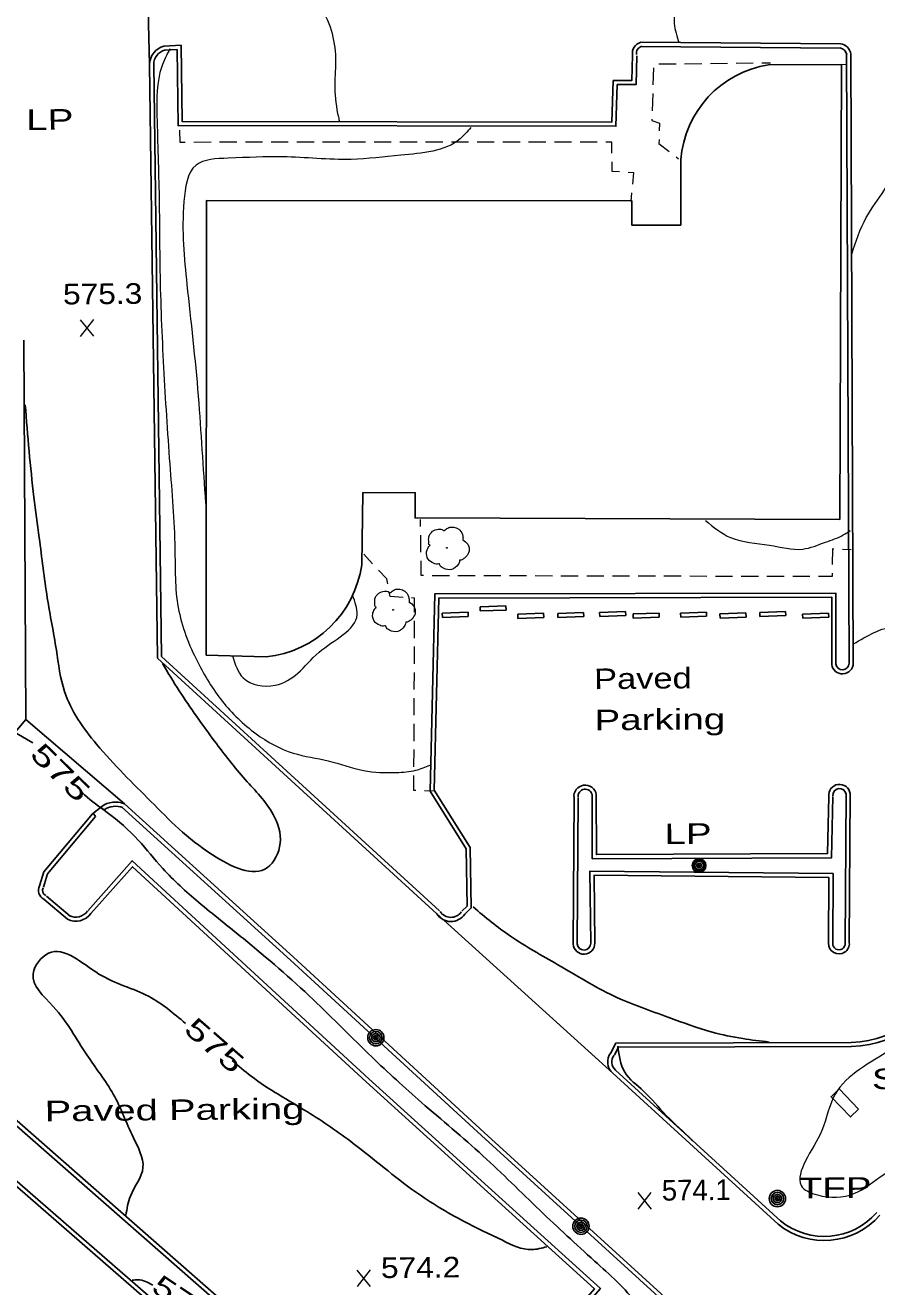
# Model space of a CAD drawing. Extents: x 2361708 to 2370558, y 6977955 to 6991887.
# Drawn here: x 2368932.5 to 2369131, y 6990750.6 to 6991044.5 of the extents above; entities that cross this region are included whole.
import ezdxf
from ezdxf.enums import TextEntityAlignment as Align

# ---------------------------------------------------------------- set-up
doc = ezdxf.new("R2010")
doc.units = 0
doc.header["$LTSCALE"] = 1.9
for name, color, linetype, lineweight in [('11', 7, 'Continuous', 25), ('13', 7, 'Continuous', 13), ('2', 7, 'Continuous', 25), ('20', 7, 'Continuous', 25), ('29', 7, 'Continuous', 13), ('31', 7, 'Continuous', 13), ('35', 7, 'Continuous', 13)]:
    doc.layers.add(name, color=color, linetype=linetype, lineweight=lineweight)

msp = doc.modelspace()

# ---------------------------------------------------------------- linework, layer by layer
at = {"layer": '11'}
for p, q in [((2369122.74, 6991035.315), (2369105.76, 6991035.223)), ((2369085.339, 6991013.148), (2369085.354, 6990997.898)), ((2369010.964, 6990918.805), (2369011.194, 6990935.629))]:
    msp.add_line(p, q, dxfattribs=at)
for points in [[(2369011.194, 6990935.629), (2369023.425, 6990935.575), (2369023.401, 6990929.704), (2369122.349, 6990929.336), (2369122.74, 6991035.315)], [(2369085.354, 6990997.898), (2369073.874, 6990997.898), (2369073.88, 6991003.568), (2368974.784, 6991003.645), (2368974.703, 6990897.739), (2368988.667, 6990897.312)]]:
    msp.add_lwpolyline(points, dxfattribs=at)
for centre, radius, start, end in [((2369109.446, 6991011.331), 24.175, 98.76932, 175.68991), ((2368986.009, 6990922.382), 25.21, 276.05355, 351.84503)]:
    msp.add_arc(centre, radius, start, end, dxfattribs=at)
at = {"layer": '13'}
for p, q in [((2369078.965, 6991034.558), (2369078.823, 6991030.557)), ((2369084.207, 6991035.408), (2369080.208, 6991035.36)), ((2369090.207, 6991035.475), (2369086.207, 6991035.427)), ((2369096.207, 6991035.532), (2369092.207, 6991035.494)), ((2369102.207, 6991035.6), (2369098.207, 6991035.551)), ((2369106.206, 6991035.638), (2369104.207, 6991035.619)), ((2369122.74, 6991035.315), (2369123.79, 6991035.385)), ((2369078.752, 6991028.556), (2369078.61, 6991024.555)), ((2368975.836, 6991017.186), (2368971.836, 6991017.178)), ((2368981.836, 6991017.193), (2368977.835, 6991017.185)), ((2368987.836, 6991017.19), (2368983.836, 6991017.192)), ((2368993.836, 6991017.197), (2368989.836, 6991017.189)), ((2368999.837, 6991017.204), (2368995.836, 6991017.196)), ((2369005.837, 6991017.211), (2369001.837, 6991017.204)), ((2369011.837, 6991017.209), (2369007.837, 6991017.21)), ((2369017.837, 6991017.216), (2369013.837, 6991017.208)), ((2369023.838, 6991017.223), (2369019.837, 6991017.215)), ((2369029.838, 6991017.23), (2369025.838, 6991017.222)), ((2369035.838, 6991017.227), (2369031.838, 6991017.229)), ((2369041.838, 6991017.234), (2369037.838, 6991017.226)), ((2369047.839, 6991017.231), (2369043.839, 6991017.233)), ((2369053.839, 6991017.228), (2369049.839, 6991017.23)), ((2369059.839, 6991017.226), (2369055.839, 6991017.227)), ((2369065.84, 6991017.223), (2369061.84, 6991017.225)), ((2369084.193, 6991013.827), (2369084.777, 6991013.373)), ((2369073.731, 6991003.437), (2369073.922, 6991005.429)), ((2369024.66, 6990927.706), (2369024.644, 6990929.356)), ((2369024.747, 6990921.707), (2369024.689, 6990925.706)), ((2369013.502, 6990919.03), (2369011.44, 6990921.24)), ((2369124.987, 6990922.231), (2369122.985, 6990922.342)), ((2369031.379, 6990916.24), (2369027.379, 6990916.252)), ((2369037.38, 6990916.217), (2369033.379, 6990916.229)), ((2369043.38, 6990916.204), (2369039.38, 6990916.216)), ((2369049.381, 6990916.181), (2369045.38, 6990916.193)), ((2369055.381, 6990916.168), (2369051.381, 6990916.18)), ((2369061.382, 6990916.155), (2369057.381, 6990916.167)), ((2369067.382, 6990916.142), (2369063.382, 6990916.154)), ((2369073.383, 6990916.129), (2369069.382, 6990916.141)), ((2369079.383, 6990916.117), (2369075.382, 6990916.128)), ((2369085.383, 6990916.104), (2369081.383, 6990916.116)), ((2369091.384, 6990916.091), (2369087.384, 6990916.103)), ((2369097.384, 6990916.078), (2369093.383, 6990916.09)), ((2369103.384, 6990916.065), (2369099.384, 6990916.077)), ((2369109.385, 6990916.052), (2369105.384, 6990916.064)), ((2369115.385, 6990916.039), (2369111.385, 6990916.051)), ((2369023.247, 6990901.732), (2369023.269, 6990905.732)), ((2369023.224, 6990895.731), (2369023.236, 6990899.731)), ((2369023.201, 6990889.73), (2369023.213, 6990893.731)), ((2369023.178, 6990883.73), (2369023.19, 6990887.73)), ((2369023.145, 6990877.729), (2369023.167, 6990881.73)), ((2369023.113, 6990871.729), (2369023.135, 6990875.729)), ((2369027.567, 6990866.051), (2369025.566, 6990866.122))]:
    msp.add_line(p, q, dxfattribs=at)
for points in [[(2368969.835, 6991017.179), (2368968.645, 6991017.178), (2368968.569, 6991019.987)], [(2369078.529, 6991022.554), (2369078.522, 6991022.254), (2369080.338, 6991021.671), (2369080.295, 6991019.88)], [(2369069.264, 6991014.635), (2369069.25, 6991017.225), (2369067.84, 6991017.222)], [(2369080.244, 6991017.88), (2369080.224, 6991016.9), (2369082.611, 6991015.052)], [(2369071.056, 6991010.282), (2369069.305, 6991010.385), (2369069.283, 6991012.635)], [(2369074.114, 6991007.421), (2369074.378, 6991010.084), (2369073.057, 6991010.161)], [(2369120.984, 6990922.453), (2369120.634, 6990922.47), (2369120.609, 6990918.819)], [(2369017.017, 6990914.343), (2369016.796, 6990915.481), (2369014.866, 6990917.563)], [(2369025.379, 6990916.253), (2369024.829, 6990916.258), (2369024.776, 6990919.707)], [(2369120.598, 6990916.819), (2369120.595, 6990916.029), (2369117.385, 6990916.038)], [(2369020.577, 6990911.197), (2369017.575, 6990911.398), (2369017.385, 6990912.376)], [(2369023.28, 6990907.732), (2369023.289, 6990911.012), (2369022.568, 6990911.065)], [(2369023.565, 6990866.193), (2369023.085, 6990866.208), (2369023.101, 6990869.729)]]:
    msp.add_lwpolyline(points, dxfattribs=at)
at = {"layer": '2'}
for p, q in [((2368960.71, 6991069.195), (2368961.523, 6991035.32)), ((2369122.514, 6991040.113), (2369076.009, 6991040.48)), ((2369122.504, 6991039.153), (2369075.998, 6991039.52)), ((2369124.538, 6990895.855), (2369123.957, 6991037.747)), ((2369125.498, 6990895.854), (2369124.917, 6991037.746)), ((2369044.567, 6990909.215), (2369038.529, 6990908.987)), ((2369038.529, 6990908.987), (2369038.568, 6990908.028)), ((2369044.606, 6990908.255), (2369038.568, 6990908.028)), ((2369044.567, 6990909.215), (2369044.606, 6990908.255)), ((2369035.75, 6990907.721), (2369029.713, 6990907.493)), ((2369029.713, 6990907.493), (2369029.751, 6990906.534)), ((2369035.79, 6990906.761), (2369029.751, 6990906.534)), ((2369035.75, 6990907.721), (2369035.79, 6990906.761)), ((2369053.344, 6990907.489), (2369047.306, 6990907.261)), ((2369047.306, 6990907.261), (2369047.345, 6990906.301)), ((2369053.383, 6990906.529), (2369047.345, 6990906.301)), ((2369053.344, 6990907.489), (2369053.383, 6990906.529)), ((2369062.672, 6990907.667), (2369056.634, 6990907.44)), ((2369056.634, 6990907.44), (2369056.673, 6990906.48)), ((2369062.711, 6990906.707), (2369056.673, 6990906.48)), ((2369062.672, 6990907.667), (2369062.711, 6990906.707)), ((2369072.43, 6990907.91), (2369066.392, 6990907.682)), ((2369066.392, 6990907.682), (2369066.432, 6990906.723)), ((2369072.469, 6990906.95), (2369066.432, 6990906.723)), ((2369072.43, 6990907.91), (2369072.469, 6990906.95)), ((2369080.235, 6990907.555), (2369074.197, 6990907.327)), ((2369074.197, 6990907.327), (2369074.235, 6990906.368)), ((2369080.274, 6990906.595), (2369074.235, 6990906.368)), ((2369080.235, 6990907.555), (2369080.274, 6990906.595)), ((2369091.293, 6990907.76), (2369085.255, 6990907.532)), ((2369085.255, 6990907.532), (2369085.294, 6990906.572)), ((2369091.332, 6990906.8), (2369085.294, 6990906.572)), ((2369091.293, 6990907.76), (2369091.332, 6990906.8)), ((2369100.475, 6990907.557), (2369094.437, 6990907.329)), ((2369094.437, 6990907.329), (2369094.476, 6990906.37)), ((2369100.514, 6990906.597), (2369094.476, 6990906.37)), ((2369100.475, 6990907.557), (2369100.514, 6990906.597)), ((2369109.743, 6990907.895), (2369103.704, 6990907.668)), ((2369103.704, 6990907.668), (2369103.744, 6990906.708)), ((2369109.782, 6990906.936), (2369103.744, 6990906.708)), ((2369109.743, 6990907.895), (2369109.782, 6990906.936)), ((2369119.736, 6990907.511), (2369113.698, 6990907.283)), ((2369113.698, 6990907.283), (2369113.737, 6990906.323)), ((2369119.776, 6990906.551), (2369113.737, 6990906.323)), ((2369119.736, 6990907.511), (2369119.776, 6990906.551)), ((2368932.703, 6990882.779), (2368955.641, 6990863.116)), ((2369060.423, 6990864.524), (2369060.207, 6990830.43)), ((2369061.383, 6990864.513), (2369061.168, 6990830.419)), ((2369123.618, 6990830.764), (2369123.817, 6990865.487)), ((2369124.578, 6990830.763), (2369124.777, 6990865.486)), ((2368950.357, 6990862.496), (2368948.193, 6990860.765)), ((2368950.915, 6990861.711), (2368950.198, 6990862.345)), ((2368948.929, 6990860.152), (2368948.332, 6990860.907)), ((2368936.882, 6990840.887), (2368942.367, 6990836.209)), ((2368937.505, 6990841.613), (2368942.99, 6990836.934)), ((2369028.438, 6990837.488), (2369069.454, 6990800.366)), ((2369069.454, 6990800.366), (2369107.97, 6990765.201)), ((2369070.097, 6990801.073), (2369108.614, 6990765.907)), ((2368902.475, 6990798.327), (2368996.245, 6990716.906)), ((2368903.108, 6990799.053), (2368996.878, 6990717.632))]:
    msp.add_line(p, q, dxfattribs=at)
for points in [[(2369074.077, 6991037.452), (2369073.894, 6991031.58), (2369069.563, 6991031.559), (2369069.275, 6991021.896), (2368969.109, 6991022.052), (2368968.87, 6991039.781), (2368964.842, 6991039.612)], [(2369075.029, 6991037.341), (2369074.932, 6991030.67), (2369070.492, 6991030.627), (2369070.204, 6991020.934), (2368968.158, 6991021.093), (2368967.92, 6991038.782), (2368964.881, 6991038.653)], [(2368961.523, 6991035.32), (2368963.369, 6990897.021), (2369028.438, 6990837.488)], [(2368962.483, 6991035.33), (2368964.325, 6990897.451), (2369029.082, 6990838.194)], [(2368779.053, 6990804.293), (2368866.894, 6990804.609), (2368932.703, 6990882.779), (2368932.202, 6990971.089)], [(2369034.303, 6990838.114), (2369035.522, 6990839.265), (2369035.255, 6990852.633), (2369026.887, 6990866.024), (2369027.979, 6990911.987), (2369121.432, 6990912.207), (2369121.43, 6990895.596)], [(2369034.959, 6990837.42), (2369036.486, 6990838.864), (2369036.212, 6990852.913), (2369027.854, 6990866.293), (2369028.919, 6990911.026), (2369120.471, 6990911.247), (2369120.47, 6990895.597)], [(2369120.763, 6990864.788), (2369120.429, 6990850.564), (2369064.668, 6990850.323), (2369064.646, 6990865.264)], [(2369119.803, 6990864.809), (2369119.489, 6990851.515), (2369065.629, 6990851.282), (2369065.606, 6990865.263)], [(2369085.325, 6990743.555), (2369038.86, 6990785.865), (2368994.39, 6990826.693), (2368954.998, 6990862.4)], [(2369085.969, 6990744.261), (2369039.504, 6990786.57), (2368995.033, 6990827.399), (2368955.641, 6990863.116)], [(2368948.193, 6990860.765), (2368936.901, 6990847.307), (2368935.882, 6990843.997)], [(2368948.929, 6990860.152), (2368937.765, 6990846.835), (2368936.795, 6990843.716)], [(2368947.118, 6990838.224), (2368957.428, 6990849.833), (2369012.623, 6990799.066), (2369066.581, 6990750.197), (2369056.649, 6990738.891)], [(2368947.834, 6990837.591), (2368957.501, 6990848.463), (2369011.98, 6990798.36), (2369065.232, 6990750.124), (2369055.922, 6990739.525)], [(2369064.315, 6990830.659), (2369064.146, 6990847.438), (2369120.804, 6990846.877), (2369120.709, 6990830.606)], [(2369065.275, 6990830.668), (2369065.115, 6990846.467), (2369119.843, 6990845.928), (2369119.748, 6990830.616)], [(2369013.201, 6990737.408), (2369002.65, 6990724.827), (2368912.07, 6990804.209), (2368921.024, 6990815.404)], [(2369012.465, 6990738.021), (2369002.547, 6990726.196), (2368913.389, 6990804.321), (2368921.77, 6990814.801)], [(2369125.039, 6990807.516), (2369070.197, 6990807.394), (2369068.989, 6990805.132)], [(2369125.038, 6990806.556), (2369070.776, 6990806.439), (2369069.833, 6990804.68)]]:
    msp.add_lwpolyline(points, dxfattribs=at)
for centre, radius, start, end in [((2369076.59, 6991037.98), 2.567, 103.07885, 191.86567), ((2368966.066, 6991035.237), 4.544, 105.62813, 178.94359), ((2368966.066, 6991035.237), 3.584, 105.62813, 178.94359), ((2369076.59, 6991037.98), 1.607, 103.07885, 191.86567), ((2369122.201, 6991037.391), 1.779, 7.44303, 83.42948), ((2369122.201, 6991037.391), 2.739, 7.44303, 83.42948), ((2370966.542, 6988970.451), 2536.104, 129.59892, 136.42106), ((2370966.542, 6988970.451), 2535.144, 129.59892, 136.42106), ((2369122.975, 6990895.895), 2.522, 186.78485, 359.08872), ((2369122.975, 6990895.895), 1.562, 186.78485, 359.08872), ((2369063.02, 6990864.849), 2.619, 9.09003, 187.14628), ((2369122.292, 6990865.133), 2.51, 8.07816, 187.43249), ((2369063.02, 6990864.849), 1.659, 9.09003, 187.14628), ((2369122.292, 6990865.133), 1.55, 8.07816, 187.43249), ((2368953.571, 6990857.937), 5.577, 68.21429, 125.18988), ((2368953.571, 6990857.937), 4.617, 68.21429, 125.18988), ((2368937.966, 6990842.952), 2.332, 153.3573, 242.28969), ((2368937.966, 6990842.952), 1.372, 153.3573, 242.28969), ((2368944.289, 6990840.107), 3.387, 243.75677, 324.62626), ((2369031.721, 6990839.599), 2.943, 212.74753, 326.06553), ((2368944.289, 6990840.107), 4.347, 243.75677, 324.62626), ((2369031.721, 6990839.599), 3.903, 212.74753, 326.06553), ((2369062.736, 6990830.633), 2.537, 184.58132, 0.8034), ((2369062.736, 6990830.633), 1.577, 184.58132, 0.8034), ((2369122.167, 6990830.568), 2.419, 178.85355, 4.61027), ((2369122.167, 6990830.568), 1.459, 178.85355, 4.61027), ((2369124.35, 6990831.333), 23.827, 271.65617, 347.71067), ((2369124.35, 6990831.333), 24.787, 271.65617, 347.71067), ((2369071.787, 6990803), 3.518, 142.68632, 228.46507), ((2369071.787, 6990803), 2.558, 142.68632, 228.46507), ((2369118.755, 6990778.599), 17.199, 231.16963, 318.78457), ((2369118.755, 6990778.599), 16.239, 231.16963, 318.78457)]:
    msp.add_arc(centre, radius, start, end, dxfattribs=at)
at = {"layer": '20'}
msp.add_lwpolyline([(2369126.726, 6990792.021), (2369122.212, 6990796.688), (2369120.329, 6990794.87), (2369124.843, 6990790.203)], close=True, dxfattribs=at)
for centre, radius in [((2369089.575, 6990848.72), 1.6), ((2369089.575, 6990848.72), 1.3), ((2369089.575, 6990848.72), 1), ((2369089.575, 6990848.72), 0.539), ((2369089.575, 6990848.72), 0.192), ((2369014.243, 6990808.641), 1.9), ((2369014.243, 6990808.641), 1.442), ((2369014.243, 6990808.641), 0.973), ((2369014.243, 6990808.641), 0.539), ((2369014.243, 6990808.641), 0.192), ((2369107.814, 6990771.16), 1.9), ((2369107.814, 6990771.16), 1.442), ((2369107.814, 6990771.16), 0.973), ((2369107.814, 6990771.16), 0.539), ((2369107.814, 6990771.16), 0.192), ((2369062.043, 6990764.724), 1.9), ((2369062.043, 6990764.724), 1.442), ((2369062.043, 6990764.724), 0.973), ((2369062.043, 6990764.724), 0.539), ((2369062.043, 6990764.724), 0.192)]:
    msp.add_circle(centre, radius, dxfattribs=at)
at = {"layer": '29'}
for centre in [(2369030.817, 6990922.725), (2369018.254, 6990908.284)]:
    msp.add_circle(centre, 0.1, dxfattribs=at)
for points in [[(2369026.852, 6990923.297), (2369026.871, 6990923.307), (2369026.791, 6990923.377), (2369026.555, 6990924.004), (2369026.593, 6990925.284), (2369027.48, 6990926.583), (2369028.786, 6990927.065), (2369029.908, 6990926.876), (2369030.139, 6990926.748), (2369030.209, 6990926.749), (2369030.259, 6990926.789), (2369030.606, 6990927.083), (2369031.472, 6990927.531), (2369032.683, 6990927.463), (2369033.798, 6990926.873), (2369034.532, 6990925.45), (2369034.54, 6990924.59)], [(2369034.53, 6990924.61), (2369035.67, 6990923.551), (2369035.955, 6990921.964), (2369035.247, 6990920.637), (2369034.593, 6990920.091), (2369033.925, 6990919.874), (2369033.775, 6990919.863), (2369033.756, 6990919.752), (2369033.434, 6990918.849), (2369031.895, 6990917.685), (2369030.003, 6990917.967), (2369029.104, 6990918.908), (2369029.033, 6990919.037), (2369028.912, 6990919.016), (2369027.702, 6990919.135), (2369026.432, 6990920.133), (2369026.086, 6990921.77), (2369026.456, 6990922.793), (2369026.782, 6990923.236), (2369026.852, 6990923.287)], [(2369014.289, 6990908.857), (2369014.309, 6990908.867), (2369014.228, 6990908.936), (2369013.992, 6990909.564), (2369014.03, 6990910.844), (2369014.918, 6990912.142), (2369016.223, 6990912.625), (2369017.345, 6990912.436), (2369017.576, 6990912.308), (2369017.646, 6990912.309), (2369017.696, 6990912.349), (2369018.043, 6990912.643), (2369018.909, 6990913.091), (2369020.119, 6990913.023), (2369021.235, 6990912.433), (2369021.969, 6990911.01), (2369021.977, 6990910.15)], [(2369021.967, 6990910.17), (2369023.107, 6990909.111), (2369023.392, 6990907.523), (2369022.684, 6990906.197), (2369022.03, 6990905.65), (2369021.361, 6990905.434), (2369021.211, 6990905.423), (2369021.193, 6990905.312), (2369020.871, 6990904.409), (2369019.332, 6990903.244), (2369017.44, 6990903.526), (2369016.54, 6990904.468), (2369016.47, 6990904.597), (2369016.35, 6990904.576), (2369015.139, 6990904.694), (2369013.869, 6990905.693), (2369013.523, 6990907.329), (2369013.893, 6990908.353), (2369014.219, 6990908.796), (2369014.289, 6990908.847)]]:
    msp.add_spline(points, degree=3, dxfattribs=at)
at = {"layer": '31'}
for p, q in [((2368948.524, 6990972.024), (2368945.407, 6990975.874)), ((2368945.444, 6990971.994), (2368948.487, 6990975.903)), ((2369078.455, 6990768.721), (2369075.339, 6990772.571)), ((2369075.376, 6990768.692), (2369078.419, 6990772.6)), ((2369013.014, 6990750.677), (2369009.898, 6990754.528)), ((2369009.935, 6990750.648), (2369012.977, 6990754.557))]:
    msp.add_line(p, q, dxfattribs=at)
at = {"layer": '31', "lineweight": 25}
msp.add_line((2368930.433, 6990879.597), (2368934.275, 6990877.313), dxfattribs=at)
for points in [[(2368932.545, 6990956.061), (2368934.57, 6990934.53), (2368935.81, 6990925.08), (2368937.674, 6990911.077), (2368939.789, 6990898.937), (2368941.722, 6990889.235), (2368949.149, 6990876.995), (2368961.836, 6990863.665), (2368976.215, 6990851.211), (2368988.984, 6990848.253), (2368991.94, 6990853.911), (2368990.336, 6990860.626), (2368983.829, 6990868.755), (2368976.663, 6990877.717), (2368968.431, 6990889.429), (2368964.51, 6990895.822)], [(2368944.462, 6990867.21), (2368946.351, 6990865.228), (2368951.63, 6990861.108), (2368958.882, 6990854.646), (2368964.575, 6990848.051), (2368972.91, 6990840.219), (2368983.372, 6990831.709), (2368999.627, 6990817.523), (2369013.305, 6990804.142), (2369024.877, 6990793.572), (2369039.175, 6990781.147), (2369052.457, 6990768.443), (2369065.22, 6990756.624), (2369075.157, 6990746.498), (2369080.155, 6990735.225), (2369079.013, 6990726.984), (2369077.113, 6990724.866)], [(2369036.904, 6990839.088), (2369045.65, 6990832.251), (2369056.673, 6990825.636), (2369069.653, 6990818.359), (2369082.501, 6990813.361), (2369092.604, 6990809.927), (2369099.738, 6990808.425), (2369105.886, 6990807.624)], [(2368969.889, 6990811.969), (2368961.278, 6990818.277), (2368949.728, 6990823.468), (2368937.952, 6990828.296), (2368934.357, 6990823.542), (2368939.06, 6990815.916), (2368946.867, 6990804.65), (2368953.055, 6990795.488), (2368957.742, 6990785.322), (2368959.978, 6990778.403), (2368957.071, 6990771.736), (2368955.994, 6990767.265)], [(2369070.634, 6990806.668), (2369072.231, 6990800.643), (2369076.634, 6990796.185), (2369081.918, 6990790.535), (2369087.903, 6990784.801), (2369088.095, 6990784.603)], [(2369054.078, 6990759.938), (2369050.604, 6990759.275), (2369043.723, 6990761.45), (2369034.67, 6990765.904), (2369023.505, 6990772.718), (2369008.977, 6990784.03), (2368998.296, 6990791.359), (2368985.156, 6990799.694), (2368980.772, 6990803.332)], [(2368962.269, 6990751.004), (2368958.776, 6990752.271), (2368957.458, 6990752.138)]]:
    msp.add_spline(points, degree=3, dxfattribs=at)
at = {"layer": '35'}
for points in [[(2369079.447, 6991080.575), (2369079.57, 6991080.266), (2369081.966, 6991077.559), (2369084.78, 6991068.725), (2369086.237, 6991056.438), (2369084.71, 6991050.924), (2369083.778, 6991044.855), (2369084.91, 6991040.345)], [(2368991.462, 6991076.497), (2368992.134, 6991067.833), (2368994.242, 6991057.603), (2369001.389, 6991048.511), (2369004.868, 6991035.963), (2369004.656, 6991029.891), (2369005.52, 6991023.099), (2369005.782, 6991021.951)], [(2368966.238, 6991038.966), (2368964.348, 6991034.817), (2368963.236, 6991023.356), (2368963.738, 6991004.3), (2368963.929, 6990987.331), (2368964.775, 6990964.708), (2368966.219, 6990942.231), (2368967.406, 6990922.531), (2368968.187, 6990908.818), (2368972.738, 6990896.091), (2368978.455, 6990887.004), (2368986.317, 6990879.439), (2368994.94, 6990874.931), (2369003.168, 6990873.109), (2369011.38, 6990870.887), (2369019.005, 6990870.41), (2369023.58, 6990870.943), (2369026.879, 6990872.095)], [(2369125.131, 6990991.106), (2369128.539, 6990999.689), (2369135.855, 6991012.819), (2369138.099, 6991021.931), (2369141.139, 6991023.96), (2369145.808, 6991017.813), (2369150.372, 6991014.297), (2369155.637, 6991014.747), (2369163.985, 6991020.327), (2369164.721, 6991020.774)], [(2369036.346, 6991020.612), (2369033.871, 6991017.988), (2369020.096, 6991014.177), (2369008.525, 6991013.217), (2368992.568, 6991013.815), (2368979.851, 6991013.484), (2368972.336, 6991011.852), (2368969.516, 6991003.435), (2368970.211, 6990984.041), (2368972.849, 6990958.025), (2368974.585, 6990933.17), (2368974.698, 6990931.821)], [(2369091.09, 6990929.119), (2369096.918, 6990925.124), (2369106.015, 6990923.361), (2369113.714, 6990922.444), (2369119.019, 6990924.044), (2369123.183, 6990925.734), (2369124.774, 6990926.759)], [(2368980.824, 6990897.577), (2368983.354, 6990892.432), (2368990.8, 6990890.722), (2368996.074, 6990893.533), (2369000.998, 6990898.43), (2369009.884, 6990907.215), (2369008.842, 6990911.685)], [(2369125.535, 6990900.345), (2369135.476, 6990904.49), (2369142.023, 6990903.832), (2369148.903, 6990901.688), (2369154.322, 6990899.729), (2369158.737, 6990899.271), (2369160.312, 6990899.856), (2369165.402, 6990900.805)], [(2369149.039, 6990828.586), (2369148.232, 6990823.067), (2369142.134, 6990813.309), (2369134.035, 6990805.802), (2369126.978, 6990801.264), (2369121.263, 6990795.469), (2369118.184, 6990786.989), (2369114.292, 6990779.792), (2369113.345, 6990774.243), (2369117.146, 6990771.999), (2369125.654, 6990772.34), (2369132.631, 6990776.797), (2369142.636, 6990782.612), (2369149.684, 6990787.15), (2369150.965, 6990788.011)]]:
    msp.add_spline(points, degree=3, dxfattribs=at)

# ---------------------------------------------------------------- texts
at = {"layer": '2'}
for s, width, p in [('Paved', 1.25, (2369065.122, 6990889.809)), ('Parking', 1.4, (2369065.214, 6990880.21)), ('Paved Parking', 1.45, (2368937.074, 6990789.146))]:
    msp.add_text(s, height=4.8, rotation=0.545, dxfattribs=dict(at, width=width)).set_placement(p)
at = {"layer": '20', "width": 1.4}
for s, p in [('  LP', (2368927.797, 6991019.999)), ('  LP', (2369076.527, 6990853.666)), ('Sign', (2369129.853, 6990796.621)), ('  TFP', (2369107.814, 6990771.16))]:
    msp.add_text(s, height=4.8, rotation=0.545, dxfattribs=at).set_placement(p)
at = {"layer": '31', "width": 1.15}
for s, p in [('575.3', (2368941.363, 6990979.416)), ('574.2', (2369015.456, 6990752.64))]:
    msp.add_text(s, height=4.8, rotation=0.545, dxfattribs=at).set_placement(p)
at = {"layer": '31'}
for rotation, width, p in [(315.545, 1.5, (2368939.082, 6990868.714)), (318.9, 1.45, (2368975.09, 6990805.043)), (326.296, 1.4, (2368967.849, 6990745.565))]:
    msp.add_text(' 575 ', height=4.8, rotation=rotation, dxfattribs=dict(at, width=width)).set_placement(p, align=Align.CENTER)
msp.add_text('574.1', height=4.8, rotation=0.545, dxfattribs=at).set_placement((2369080.897, 6990770.684))

doc.saveas('drawing.dxf')
